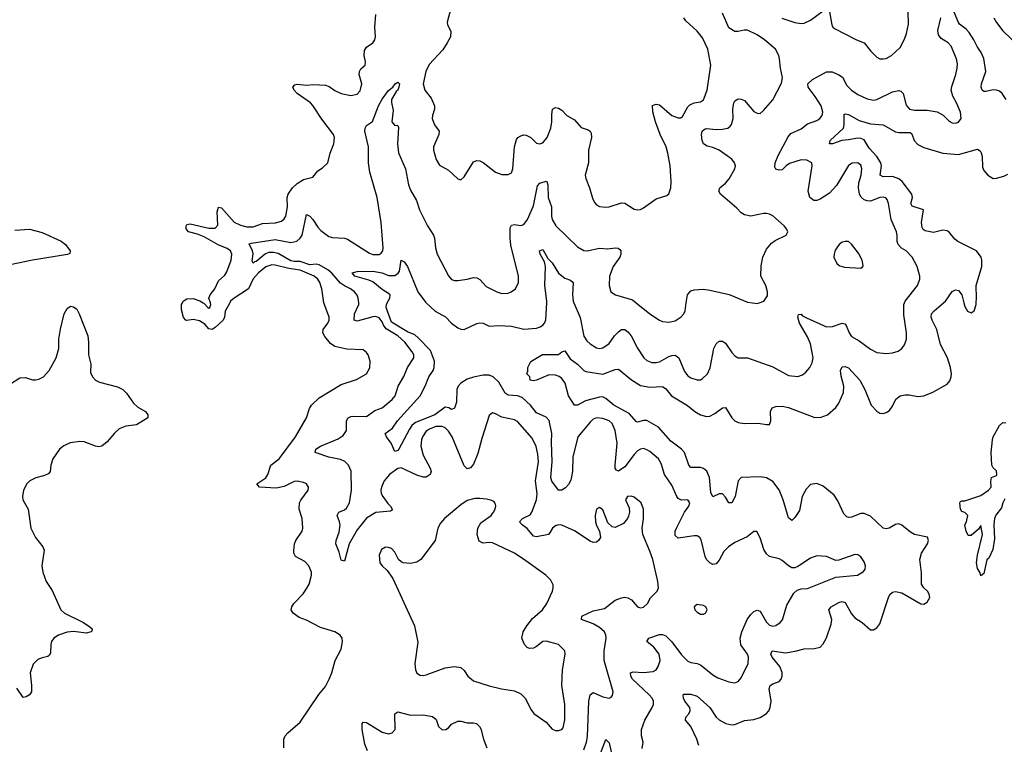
# Model space of a CAD drawing. Header units: inches. Extents: x 1843162 to 1959474, y 907081 to 1016326.
# Tile 345 of 656: x 1942868 to 1949120, y 917197 to 921798. Entities that reach past the tile are written whole.
import ezdxf

# ---------------------------------------------------------------- set-up
doc = ezdxf.new("R2010")
doc.units = ezdxf.units.IN
doc.header["$MEASUREMENT"] = 0
doc.layers.add('B9941', color=7, linetype='Continuous')
doc.layers.add('B9942', color=7, linetype='Continuous')

msp = doc.modelspace()

# ---------------------------------------------------------------- linework, layer by layer
at = {"layer": 'B9941', "color": 5}
for points, elevation in [([(1942786, 919470), (1942870, 919524.9), (1942906, 919526), (1942950, 919510.5), (1942970, 919510.4), (1942990, 919514.9), (1943018.7, 919530), (1943056, 919570), (1943099.7, 919650), (1943116.9, 919710), (1943117.4, 919770), (1943126.7, 919833.3), (1943149.8, 919930.2), (1943170, 919964.9), (1943190, 919978), (1943210, 919975.5), (1943230, 919960.7), (1943246.4, 919930), (1943300.3, 919790), (1943305.7, 919750), (1943305.7, 919670), (1943318.9, 919610), (1943317.3, 919557.3), (1943330.4, 919530), (1943350, 919508.5), (1943375.5, 919495.5), (1943490, 919465.8), (1943522.4, 919450), (1943546.5, 919426.5), (1943590, 919362.4), (1943618.2, 919338.2), (1943666.8, 919310), (1943682, 919290), (1943681, 919270), (1943610, 919224.5), (1943542, 919218), (1943499.9, 919200.1), (1943470, 919172.7), (1943423.4, 919116.6), (1943390, 919089.6), (1943370, 919086), (1943350.4, 919089.6), (1943276.5, 919116.5), (1943250, 919119.3), (1943189.3, 919110.7), (1943147.8, 919092.2), (1943121.1, 919070), (1943078, 919010), (1943065.3, 918970), (1943061.3, 918930), (1943050, 918914.5), (1943019.3, 918900.7), (1942971.2, 918888.8), (1942933.4, 918870), (1942913, 918850), (1942893, 918810), (1942885.5, 918770), (1942888, 918750), (1942922, 918690), (1942938.4, 918570), (1942969.1, 918509.1), (1943014.9, 918450), (1943024.4, 918430), (1943008.4, 918330), (1943014.4, 918290), (1943035.5, 918230), (1943073.4, 918173.4), (1943130.4, 918050), (1943153, 918030), (1943270, 917972.1), (1943304.9, 917950), (1943328.2, 917930), (1943325.5, 917914.5), (1943322.8, 917910), (1943290, 917903.5), (1943212.9, 917912.9), (1943170.2, 917909.8), (1943114, 917890), (1943084, 917870), (1943070.6, 917850), (1943064.9, 917830), (1943063, 917777), (1943057.3, 917762.7), (1943046.2, 917753.8), (1943010, 917746.6), (1942984, 917736), (1942953.4, 917706.6), (1942933.7, 917650), (1942944, 917570), (1942943.1, 917530), (1942930.4, 917510), (1942910, 917498.4), (1942890, 917495.1), (1942850, 917553.3)], 680), ([(1944202.2, 920000), (1944173.7, 919946.3), (1944167.7, 919910), (1944159.1, 919890), (1944110, 919844.4), (1944090, 919831.6), (1944070, 919835.6), (1944043.7, 919863.7), (1944010, 919885.2), (1943970, 919894.2), (1943930, 919887.3), (1943923.6, 919890), (1943907.9, 919907.9), (1943894.9, 919954.9), (1943896.3, 919990), (1943901.4, 920000)], 680), ([(1944032.4, 920000), (1944037, 919997), (1944063.6, 919970), (1944070, 919966.8), (1944076.4, 919970), (1944082.1, 919990), (1944078.7, 920000)], 680), ([(1944545.4, 917174.6), (1944544.7, 917230), (1944553.6, 917250), (1944569.8, 917270.2), (1944650, 917337.1), (1944766.5, 917513.5), (1944810, 917564.9), (1944833.3, 917610), (1944850, 917651.3), (1944871.8, 917730), (1944910, 917802), (1944917.2, 917850), (1944915.3, 917870), (1944902, 917890), (1944870, 917912), (1944778.5, 917938.5), (1944690, 917985.1), (1944643, 918003), (1944604.5, 918030), (1944592, 918050), (1944596, 918070), (1944609.4, 918090), (1944668.4, 918151.6), (1944692.3, 918187.7), (1944705.3, 918214.7), (1944720.5, 918270), (1944720.5, 918290), (1944704.7, 918330), (1944678, 918358), (1944619.7, 918390), (1944609.8, 918410), (1944608, 918428), (1944613.8, 918470), (1944621.4, 918490), (1944662, 918550), (1944666.3, 918570), (1944661.7, 918630), (1944643.1, 918690), (1944644.2, 918730), (1944652.4, 918747.6), (1944699.5, 918810), (1944700.9, 918830), (1944689.2, 918850), (1944670, 918859.6), (1944630, 918867.8), (1944610, 918864.7), (1944547, 918833), (1944496.7, 918823.3), (1944390, 918829), (1944374, 918850), (1944430.5, 918889.5), (1944444, 918910), (1944463.5, 918970), (1944516, 919010), (1944618.9, 919150), (1944688.2, 919270), (1944708, 919330), (1944720.5, 919350), (1944770, 919396.1), (1944910, 919482), (1945006.6, 919513.4), (1945069.8, 919550.2), (1945092.4, 919587.6), (1945094, 919630), (1945080.4, 919670), (1945070, 919685.6), (1945050, 919702), (1944946.3, 919706.3), (1944870, 919723.7), (1944842, 919742), (1944806.5, 919786.5), (1944793.6, 919810), (1944795, 919830), (1944825.3, 919870), (1944832.8, 919890), (1944833.1, 919910), (1944799.6, 919999.6), (1944799.5, 920000)], 680), ([(1946450, 917162.8), (1946468, 917210), (1946473.6, 917246.4), (1946481.8, 917470), (1946490, 917510.6), (1946510, 917525.3), (1946570, 917497.3), (1946610, 917490.4), (1946623.9, 917496.1), (1946633, 917507), (1946635.8, 917530), (1946580.2, 917730), (1946578.8, 917790), (1946592.1, 917870), (1946589.8, 917890), (1946580.8, 917910), (1946550, 917938.7), (1946510, 917961.6), (1946435.6, 917990), (1946437, 918010), (1946510, 918043.5), (1946580.9, 918059.1), (1946650, 918111.6), (1946690, 918127.4), (1946710, 918130.3), (1946730, 918127), (1946753.4, 918113.4), (1946790, 918070.6), (1946810, 918063.8), (1946830, 918068.2), (1946854, 918090), (1946873.3, 918126.7), (1946916, 918170), (1946924.5, 918190), (1946919.6, 918230), (1946887.6, 918370), (1946870, 918423.7), (1946824.7, 918530), (1946820.5, 918570), (1946829.4, 918629.4), (1946829.4, 918690), (1946815.1, 918730), (1946770, 918766.6), (1946750, 918772.8), (1946728, 918770), (1946715.5, 918750), (1946738, 918698), (1946739.3, 918670), (1946734.2, 918645.8), (1946727.7, 918630), (1946701.7, 918598.3), (1946650, 918572.7), (1946630, 918577.2), (1946602.4, 918602.4), (1946570, 918685.2), (1946550, 918701.2), (1946530.6, 918689.4), (1946523.1, 918650), (1946523.7, 918610), (1946530, 918586.8), (1946550.7, 918550), (1946556.3, 918510), (1946542.8, 918490), (1946530, 918480.9), (1946510, 918478.7), (1946490, 918486.6), (1946390, 918552.5), (1946310, 918588.1), (1946290, 918589.8), (1946270, 918585), (1946250.3, 918570), (1946237.1, 918542.9), (1946224.9, 918530), (1946150, 918514.5), (1946130, 918518.2), (1946090, 918567), (1946058.3, 918590), (1946042.6, 918610), (1946060.7, 918630), (1946110, 918653.7), (1946120.9, 918670), (1946150.5, 918750), (1946153.1, 918786.9), (1946143, 918870), (1946162, 918990), (1946158.5, 919038.5), (1946147.5, 919087.5), (1946121.2, 919141.2), (1946030, 919245.7), (1946010, 919256.8), (1945930, 919274.8), (1945890, 919295.4), (1945870, 919300.7), (1945850, 919284), (1945802.3, 919137.7), (1945776.7, 919043.3), (1945750, 918975.1), (1945730, 918951.5), (1945710, 918946.6), (1945690, 918964.5), (1945614.2, 919150), (1945590, 919186), (1945570, 919205.4), (1945550, 919214.9), (1945510, 919214.2), (1945470, 919198.9), (1945450, 919185), (1945426.3, 919150), (1945419.3, 919130), (1945415.4, 919090), (1945430, 919032.7), (1945475.2, 918950), (1945480.2, 918930), (1945474.6, 918910), (1945450, 918894.2), (1945430, 918893.5), (1945390, 918906), (1945290, 918951.6), (1945270, 918948.5), (1945216.1, 918910), (1945183, 918870), (1945164.5, 918830), (1945160.8, 918810), (1945163.2, 918790), (1945173.1, 918770), (1945205.7, 918725.7), (1945222.8, 918710), (1945234.7, 918685.3), (1945222, 918678), (1945130, 918669.8), (1945070, 918632.4), (1945010, 918559.3), (1944959.8, 918470), (1944930, 918359), (1944910, 918366), (1944896.9, 918416.9), (1944875.4, 918470), (1944877.7, 918490), (1944896.7, 918543.3), (1944902.4, 918590), (1944899.8, 918610), (1944883.1, 918650), (1944894.5, 918670), (1944930, 918685.2), (1944942.9, 918697.1), (1944961.3, 918730), (1944975.8, 918810), (1944972.1, 918932.1), (1944956.9, 918970), (1944932, 918992), (1944904.8, 919004.8), (1944830, 919020.7), (1944750, 919047.1), (1944745.1, 919050), (1944748.2, 919070), (1944778, 919090), (1944890, 919135.6), (1944922.1, 919157.9), (1944942.2, 919190), (1944944.2, 919250), (1944954, 919270), (1944970, 919277.6), (1944990, 919279.7), (1945070, 919279.2), (1945123.3, 919316.7), (1945170, 919334.2), (1945233.2, 919386.8), (1945251.6, 919410), (1945270.7, 919470), (1945308.3, 919531.7), (1945330, 919590.4), (1945369.8, 919650), (1945369.8, 919670), (1945359.8, 919690), (1945314.6, 919750), (1945268.8, 919790), (1945195.7, 919835.7), (1945178.6, 919858.6), (1945170, 919880.3), (1945150, 919905.3), (1945130, 919912.3), (1945110.7, 919910.7), (1945010, 919884.6), (1944991.1, 919891.1), (1944994.5, 919930), (1945022.3, 919990), (1945021.3, 920000)], 660), ([(1946821, 917170), (1946826.6, 917210), (1946816.8, 917250), (1946816.2, 917290), (1946837.3, 917350), (1946884.6, 917430), (1946891.7, 917450), (1946891.9, 917470), (1946883.8, 917490), (1946866, 917510), (1946759.8, 917610), (1946747.8, 917630), (1946746.6, 917650), (1946762.5, 917657.5), (1946830, 917653.8), (1946890, 917659.2), (1946909.8, 917670.2), (1946922.2, 917690), (1946934.5, 917730), (1946928.3, 917770), (1946894.2, 917814.2), (1946849.5, 917850), (1946862.9, 917870), (1946930, 917893.4), (1946950, 917894.4), (1946970, 917885.8), (1947010, 917848.4), (1947070, 917765), (1947110, 917724.9), (1947130, 917715.6), (1947170, 917710.3), (1947190, 917701.7), (1947270, 917638), (1947300, 917620), (1947370, 917594), (1947410, 917586.4), (1947430, 917595.5), (1947450, 917619.1), (1947493.7, 917710), (1947495.1, 917750), (1947488.4, 917770), (1947448, 917828), (1947442.8, 917870), (1947453, 917910), (1947486.9, 917990), (1947510, 918022), (1947530, 918039.6), (1947550, 918047.8), (1947570, 918042), (1947610, 917972.7), (1947630, 917954), (1947650, 917946), (1947670, 917952.2), (1947697.6, 917970), (1947711.9, 917988.1), (1947739.8, 918080.2), (1947784.1, 918155.9), (1947804.5, 918175.5), (1947830, 918183.2), (1947870, 918186.5), (1948050, 918258.6), (1948188.5, 918271.5), (1948226.3, 918293.7), (1948236.2, 918310), (1948238.7, 918330), (1948230, 918356), (1948210, 918387), (1948190, 918400.5), (1948170, 918401.1), (1948070, 918366), (1948050, 918364.7), (1947990, 918389.8), (1947930, 918393.5), (1947890, 918378), (1947810, 918326), (1947790, 918316.9), (1947770, 918318), (1947750, 918329.6), (1947710, 918364.7), (1947690, 918374.2), (1947630, 918389.7), (1947610, 918406), (1947593.7, 918433.7), (1947570, 918508.7), (1947548.9, 918548.9), (1947530, 918549), (1947486.5, 918513.5), (1947410, 918478.5), (1947368.4, 918451.6), (1947338.6, 918421.4), (1947310, 918366.6), (1947290, 918342.9), (1947270, 918338.7), (1947250, 918349.6), (1947230, 918369.6), (1947219.8, 918390), (1947194.5, 918494.5), (1947186, 918510), (1947170, 918519.8), (1947150, 918520.7), (1947050, 918505.7), (1947030, 918522.7), (1947029.7, 918549.7), (1947038.4, 918570), (1947090, 918670.6), (1947117.4, 918710), (1947122.9, 918730), (1947110, 918749.3), (1947070, 918746.3), (1947050, 918757.4), (1947040.4, 918770), (1947010, 918841.3), (1946962.2, 918910), (1946940.7, 918980.7), (1946923.9, 919010), (1946870, 919056), (1946850, 919067.2), (1946830, 919074.2), (1946810, 919071.9), (1946790, 919059.7), (1946770, 919037.2), (1946710, 918958.5), (1946670, 918931.1), (1946656.6, 918936.6), (1946649, 918949), (1946648.3, 918968.3), (1946660.9, 919110), (1946649.9, 919189.9), (1946630, 919233.1), (1946610, 919251.4), (1946570, 919266.3), (1946530, 919269.8), (1946510, 919261), (1946490, 919243.1), (1946412.2, 919150), (1946380.3, 919019.7), (1946377.9, 918930), (1946366.9, 918873.1), (1946353.7, 918846.3), (1946333.8, 918826.2), (1946310, 918809.7), (1946290, 918811.5), (1946247, 918867), (1946240.2, 918890), (1946249.1, 918990), (1946245.1, 919114.9), (1946247.8, 919170), (1946230, 919253.3), (1946210, 919274.7), (1946150, 919301.2), (1946111.3, 919350), (1946058.7, 919398.7), (1946030, 919410.4), (1945970, 919413.6), (1945950, 919425.8), (1945910, 919495.4), (1945873.8, 919530), (1945850, 919540.5), (1945810, 919540.4), (1945750, 919528.7), (1945710, 919514.9), (1945670.2, 919490), (1945652.6, 919470), (1945643.5, 919450), (1945642.7, 919370), (1945630, 919331.8), (1945610, 919322.2), (1945593.4, 919333.4), (1945570, 919338.5), (1945503.2, 919290), (1945380.6, 919239.4), (1945359, 919221), (1945342.2, 919197.8), (1945275.8, 919070), (1945270, 919063.1), (1945250, 919056.9), (1945227, 919110), (1945197.4, 919150), (1945189.7, 919170), (1945235.8, 919204.2), (1945266.8, 919250), (1945410.9, 919409.1), (1945443.4, 919470), (1945465.7, 919530), (1945492.8, 919570), (1945500.5, 919590), (1945501.8, 919630), (1945476.7, 919696.7), (1945398.3, 919778.3), (1945376.2, 919796.2), (1945330, 919816.6), (1945230, 919878.4), (1945194.5, 919970), (1945196.7, 919990), (1945202.1, 920000)], 640), ([(1945449.9, 920000), (1945506.9, 919946.9), (1945571.3, 919911.3), (1945610, 919870.3), (1945650, 919841.7), (1945670, 919833.1), (1945690, 919831.8), (1945770, 919868.9), (1945790, 919874), (1945810, 919871.4), (1945850, 919852.6), (1945910, 919855.9), (1945990, 919851.2), (1946070, 919833.6), (1946150, 919840.3), (1946172.7, 919847.3), (1946190, 919859.3), (1946199.6, 919870), (1946208.3, 919891.7), (1946215.2, 920000)], 640), ([(1947180.3, 917190), (1947168, 917230), (1947130, 917309.8), (1947095.6, 917350), (1947097.2, 917370), (1947116, 917390), (1947126.4, 917410), (1947123.9, 917430), (1947091.1, 917470), (1947082.2, 917490), (1947081.6, 917510), (1947085.2, 917514.8), (1947130, 917516.2), (1947170, 917502), (1947250.6, 917430.6), (1947291.3, 917370), (1947310, 917352.3), (1947351.1, 917328.9), (1947390, 917319.7), (1947410, 917321.8), (1947470, 917347.6), (1947530, 917354.2), (1947570, 917366.7), (1947610, 917391.5), (1947625.6, 917410), (1947634.2, 917430), (1947639.1, 917470), (1947627.5, 917550), (1947634.2, 917570), (1947650, 917581.8), (1947690, 917596.5), (1947703.5, 917610), (1947710.5, 917629.5), (1947710, 917652), (1947694.1, 917690), (1947645.9, 917750), (1947638, 917770), (1947645.1, 917790), (1947730, 917778.6), (1947791.8, 917788.2), (1947850, 917804.1), (1947915.2, 917804.8), (1947950, 917814.4), (1947970, 917835.5), (1947990, 917873), (1948021, 917959), (1948025.5, 917990), (1948005.7, 918050), (1948019.7, 918070), (1948070, 918096.9), (1948090, 918102.8), (1948110, 918097.8), (1948150, 918026.3), (1948170, 918000.7), (1948217.8, 917970), (1948270, 917924.6), (1948290, 917923.7), (1948310, 917935.8), (1948330, 917961.6), (1948384.1, 918130), (1948392.9, 918147.1), (1948410, 918162), (1948430, 918166.4), (1948470, 918158.2), (1948590, 918088.7), (1948610, 918087), (1948630, 918098.4), (1948646.3, 918130), (1948643, 918150), (1948631.3, 918170), (1948609.6, 918190), (1948594, 918214), (1948594.7, 918285.3), (1948584.7, 918370), (1948593.6, 918410), (1948632.6, 918470), (1948639.7, 918490), (1948632.1, 918512.1), (1948550, 918528.8), (1948524.1, 918544.1), (1948470, 918588.3), (1948450, 918596.9), (1948430, 918593.6), (1948389.6, 918569.6), (1948370, 918564.7), (1948350, 918569.6), (1948270, 918645.4), (1948230, 918662.7), (1948210, 918662.7), (1948150, 918639.1), (1948130, 918636.3), (1948120.6, 918640.6), (1948100.2, 918660.2), (1948063.4, 918743.4), (1948038.8, 918778.8), (1947970, 918835.6), (1947930, 918853.8), (1947890, 918846), (1947862.1, 918817.9), (1947836.6, 918770), (1947818.6, 918681.4), (1947790, 918636.3), (1947770, 918617.6), (1947750, 918634.5), (1947716.1, 918750), (1947690, 918812.4), (1947650, 918866), (1947609.9, 918889.9), (1947570, 918895.4), (1947448.8, 918890), (1947429.3, 918870), (1947411.5, 918770), (1947390, 918729.7), (1947370, 918729.4), (1947350, 918766.6), (1947330, 918787.4), (1947310, 918786.4), (1947270, 918768.3), (1947256.4, 918796.4), (1947247.5, 918890), (1947232.1, 918932.1), (1947210, 918947.9), (1947190, 918954), (1947130, 918954.5), (1947116.1, 918970), (1947089.7, 919050), (1947071.1, 919070), (1947002.5, 919122.5), (1946924.1, 919210), (1946850, 919253.7), (1946830, 919253.9), (1946790, 919241.5), (1946784.1, 919244.1), (1946737.9, 919297.9), (1946641.6, 919350), (1946590, 919393), (1946570, 919402.3), (1946550, 919401.2), (1946461.7, 919378.3), (1946410, 919349.7), (1946390, 919349.4), (1946353.5, 919410), (1946331.1, 919490), (1946310, 919520.7), (1946293.3, 919533.3), (1946270, 919540.5), (1946230, 919542), (1946149.3, 919509.3), (1946130, 919505.2), (1946108.7, 919510), (1946108, 919530), (1946088, 919550), (1946094.6, 919565.4), (1946095.3, 919590), (1946112.7, 919627.3), (1946187.4, 919672.6), (1946288.5, 919671.5), (1946310, 919688), (1946330, 919696.3), (1946364.1, 919644.1), (1946409.1, 919610), (1946449.6, 919569.6), (1946463.3, 919563.3), (1946570, 919547.4), (1946650, 919575.8), (1946670, 919578.9), (1946751.8, 919511.8), (1946810, 919475.4), (1946870, 919465.3), (1946950, 919469.1), (1946970, 919453.1), (1947007.5, 919410), (1947108, 919348), (1947154.4, 919310), (1947190, 919288.2), (1947230, 919277.8), (1947250, 919280.2), (1947282.7, 919297.3), (1947330, 919332.7), (1947350, 919335.5), (1947389.2, 919270), (1947410, 919250.2), (1947430, 919240.2), (1947470, 919233.6), (1947556.7, 919236.7), (1947610, 919227), (1947630, 919228.2), (1947637.7, 919250), (1947636, 919310), (1947647, 919333), (1947670, 919342.3), (1947710, 919343.2), (1947750, 919335), (1947910, 919273.2), (1947950, 919272.6), (1947998.4, 919290), (1948050, 919334.9), (1948070, 919362.6), (1948098.2, 919430), (1948102.1, 919470), (1948084.9, 919535.1), (1948080.8, 919570), (1948090, 919594), (1948110, 919595.3), (1948130, 919586.7), (1948203.5, 919510), (1948235, 919450), (1948275.5, 919350), (1948310, 919311.7), (1948330, 919300.3), (1948350, 919298), (1948370, 919304.2), (1948390, 919317), (1948410, 919343), (1948431.5, 919388.5), (1948458, 919410), (1948490, 919416.9), (1948516.1, 919416.1), (1948570, 919405.2), (1948610, 919410.2), (1948667.2, 919432.8), (1948756.8, 919483.2), (1948775, 919505), (1948783.5, 919530), (1948785.4, 919550), (1948779.1, 919590), (1948758.5, 919650), (1948715.4, 919735.4), (1948690.7, 919830.7), (1948661.7, 919890), (1948656.3, 919910), (1948658.6, 919930), (1948674, 919950), (1948734.5, 920000)], 620), ([(1946386.9, 920000), (1946426.2, 919906.2), (1946450, 919788.4), (1946470, 919758.7), (1946490, 919740.3), (1946530, 919713.4), (1946550, 919710.3), (1946570, 919714.3), (1946610, 919742.8), (1946644.1, 919790), (1946670, 919816.9), (1946690, 919831.3), (1946710, 919830.3), (1946730, 919815.3), (1946751.1, 919790), (1946791.9, 919711.9), (1946831.9, 919651.9), (1946850, 919634.6), (1946882, 919622), (1946910, 919620.7), (1946930, 919626), (1946990, 919659.3), (1947010, 919666.4), (1947030, 919667.1), (1947054.2, 919650), (1947090, 919564.9), (1947110, 919536), (1947130, 919523.6), (1947170, 919511.7), (1947190, 919512), (1947201.8, 919518.2), (1947235.1, 919550), (1947251.8, 919588.2), (1947275.3, 919710), (1947290, 919740.4), (1947310, 919757.6), (1947330, 919757.6), (1947350, 919744.4), (1947390, 919685.5), (1947410, 919663), (1947430, 919650.6), (1947490, 919651.8), (1947650, 919594.3), (1947750, 919539.6), (1947808, 919532), (1947838, 919542), (1947860.4, 919559.6), (1947884.2, 919590), (1947900.4, 919619.6), (1947907.1, 919650), (1947890, 919740.5), (1947870, 919784.7), (1947820.3, 919870), (1947809.7, 919910), (1947814, 919926), (1947830, 919927.7), (1947838.6, 919918.6), (1947865, 919905), (1947990, 919848.4), (1948030, 919849.3), (1948090, 919870.3), (1948106.4, 919866.4), (1948115.2, 919855.2), (1948134, 919810), (1948150, 919787.2), (1948198.8, 919758.8), (1948270, 919704.9), (1948310, 919685.7), (1948370, 919678.4), (1948410, 919682), (1948446.6, 919693.4), (1948469.4, 919710.6), (1948486.8, 919733.2), (1948498.4, 919770), (1948499.7, 919810), (1948483.1, 919923.1), (1948482.7, 919990), (1948486.2, 920000)], 640), ([(1946781.8, 920000), (1946870, 919930.3), (1946930, 919890.3), (1946950, 919882.6), (1946990, 919876.5), (1947030, 919885.3), (1947068.6, 919911.4), (1947084.2, 919930), (1947092.6, 919950), (1947100.2, 920000)], 660), ([(1947521.3, 920000), (1947550, 919995.5), (1947563.4, 920000)], 660), ([(1948863.6, 920000), (1948870, 919976), (1948886.2, 919946.2), (1948910, 919936.4), (1948929.4, 919950), (1948940.4, 919990), (1948941.3, 920000)], 620), ([(1949124.4, 918755.6), (1949110.5, 918730), (1949102, 918698), (1949067.1, 918652.9), (1949058.5, 918630), (1949053.8, 918590), (1949058, 918502), (1949047.1, 918432.9), (1949022, 918378), (1949010, 918368.7), (1948990, 918282), (1948970, 918266), (1948965.7, 918285.7), (1948950, 918314), (1948944.5, 918350), (1948950, 918398), (1948981.2, 918530), (1948970, 918586), (1948956.9, 918563.1), (1948910, 918522), (1948890, 918522), (1948877, 918550), (1948869.8, 918590.2), (1948879.3, 918610), (1948888, 918650), (1948869.3, 918669.3), (1948850, 918675.3), (1948842.7, 918690), (1948837.2, 918730), (1948841.5, 918738.5), (1948850, 918742.8), (1948870, 918743), (1948970, 918777.1), (1949019, 918810), (1949037.2, 918830), (1949033.6, 918866.4), (1949039, 918890), (1949070, 918904), (1949071.9, 918910), (1949070, 918933.2), (1949050, 918952.3), (1949041.1, 918970), (1949036.1, 919050), (1949046, 919130), (1949050, 919150.3), (1949090, 919221.7), (1949110, 919239.6), (1949130, 919238.3)], 580), ([(1945075.8, 917155.8), (1945058.7, 917198.7), (1945042.9, 917290), (1945043.7, 917330), (1945050, 917337.3), (1945070, 917336.3), (1945170, 917273), (1945210, 917263.8), (1945233.2, 917270), (1945251.8, 917290), (1945249.6, 917390), (1945270, 917403.8), (1945350, 917382.5), (1945430, 917383.6), (1945490, 917373.7), (1945513.4, 917353.4), (1945527.7, 917310), (1945550, 917288.2), (1945573.2, 917290), (1945590, 917302), (1945610, 917325.5), (1945650, 917344.4), (1945670, 917344.4), (1945710, 917333.1), (1945750, 917333.6), (1945769, 917329), (1945788.4, 917310), (1945795.5, 917295.5), (1945812.9, 917230), (1945834.2, 917174.2)], 660), ([(1946551.6, 917128.4), (1946590, 917227.7), (1946610, 917206.8), (1946624.1, 917150)], 640)]:
    msp.add_lwpolyline(points, dxfattribs=dict(at, elevation=elevation))
for points, elevation in [([(1945790, 918758.3), (1945757.1, 918757.1), (1945710, 918745.6), (1945670, 918718.4), (1945566, 918630), (1945539.9, 918600.1), (1945523.1, 918570), (1945506.3, 918490), (1945414.9, 918370), (1945390, 918353.7), (1945350, 918345.4), (1945304, 918350), (1945290, 918355.6), (1945274, 918370), (1945250, 918416), (1945230, 918439.6), (1945210, 918447.6), (1945190, 918448), (1945165.4, 918434.6), (1945150, 918398), (1945154.9, 918350), (1945169.3, 918329.3), (1945201.3, 918301.3), (1945237.6, 918250), (1945374.4, 917950), (1945395.2, 917844.8), (1945377.1, 917710), (1945380.4, 917670), (1945390, 917648), (1945410, 917634.9), (1945430, 917634), (1945450, 917637), (1945570, 917682), (1945630, 917690.3), (1945670, 917684.4), (1945690, 917665.5), (1945713.4, 917630), (1945750, 917600.9), (1945850, 917567.8), (1945928.2, 917548.2), (1946010, 917536.9), (1946050, 917517.8), (1946077.8, 917490), (1946115.5, 917415.5), (1946132.3, 917392.3), (1946210, 917337.6), (1946250, 917294), (1946270, 917283.8), (1946290, 917284.4), (1946309.5, 917290.5), (1946318, 917302), (1946328.5, 917351.5), (1946329.8, 917450), (1946310.8, 917570), (1946315.6, 917670), (1946332.7, 917770), (1946329.2, 917790), (1946289.6, 917829.6), (1946210, 917851), (1946190, 917849.7), (1946150, 917817.6), (1946130, 917807.8), (1946105.4, 917805.4), (1946090, 917811.8), (1946073.6, 917830), (1946056.9, 917870), (1946065.7, 917910), (1946088.5, 917950), (1946124.8, 917995.2), (1946187.2, 918050), (1946214.7, 918090), (1946251.5, 918170), (1946256.2, 918190), (1946254.5, 918210), (1946240.1, 918240.1), (1946209.6, 918270), (1946082.7, 918362.7), (1946010, 918409.8), (1945870, 918475.8), (1945850, 918478.9), (1945810, 918474), (1945786.1, 918486.1), (1945772.2, 918530), (1945777.2, 918570), (1945795.8, 918604.2), (1945861.6, 918650), (1945876.9, 918670), (1945887.6, 918690), (1945891.3, 918710), (1945887.3, 918727.3), (1945878.3, 918738.3), (1945865.6, 918745.6), (1945832.5, 918752.5)], 680), ([(1947170, 918084), (1947151.3, 918070), (1947156, 918050), (1947170, 918036), (1947190, 918024), (1947210, 918022.8), (1947222, 918030), (1947233.2, 918050), (1947224, 918070), (1947210, 918078)], 660)]:
    msp.add_lwpolyline(points, close=True, dxfattribs=dict(at, elevation=elevation))
at = {"layer": 'B9942', "color": 5}
for points, elevation in [([(1949131.7, 921291.7), (1949107.1, 921330), (1949090, 921343.5), (1949070, 921350.7), (1949050, 921351.6), (1949002.2, 921342.2), (1948990, 921342.2), (1948979.7, 921350), (1948972.1, 921370), (1948975.2, 921390), (1949002.1, 921470), (1948990, 921552.6), (1948973.7, 921590), (1948947, 921627), (1948926.9, 921670), (1948897.4, 921717.4), (1948878.3, 921738.3), (1948836.2, 921770), (1948830, 921780.5), (1948770, 921923.1)], 620), ([(1945604.9, 921870), (1945582.4, 921782.4), (1945584.7, 921764.7), (1945604.7, 921724.7), (1945602.6, 921690), (1945583.1, 921650), (1945554.2, 921605.8), (1945467.1, 921512.9), (1945446.8, 921470), (1945429, 921390), (1945441.3, 921350), (1945480.3, 921300.3), (1945502.4, 921250), (1945502.5, 921230), (1945488.9, 921190), (1945487.2, 921170), (1945502.6, 921130), (1945531.5, 921090), (1945530, 921069.2), (1945495.3, 920990), (1945494.6, 920970), (1945512, 920910), (1945534.7, 920874.7), (1945590, 920843.1), (1945650, 920788), (1945670, 920780.7), (1945690, 920800.7), (1945750, 920895.5), (1945770, 920904.9), (1945790, 920902), (1945810, 920890.4), (1945890.2, 920830.2), (1945930, 920815.3), (1945970, 920814), (1945990, 920826), (1946000.4, 920850), (1946009, 920990), (1946021.7, 921038.3), (1946031.3, 921050), (1946050, 921060.7), (1946070, 921066.4), (1946084.7, 921064.7), (1946113.4, 921050), (1946150, 921014), (1946170, 921008.8), (1946190, 921016.5), (1946216.8, 921050), (1946239.6, 921110), (1946247.3, 921150), (1946246.2, 921193.8), (1946251.2, 921228.8), (1946270, 921239.5), (1946290, 921235.3), (1946310, 921223.1), (1946342.4, 921190), (1946390, 921161.3), (1946434, 921114), (1946477.8, 921097.8), (1946490, 921090.4), (1946496.7, 921076.7), (1946498.5, 921050), (1946479, 920970), (1946480.3, 920890), (1946459.6, 920810), (1946462, 920790), (1946487.2, 920730), (1946505, 920665), (1946517.2, 920637.2), (1946530, 920623), (1946550, 920612.4), (1946590, 920607), (1946611, 920609), (1946690, 920634.9), (1946710, 920632.2), (1946770, 920595.3), (1946790, 920590.3), (1946810, 920593.7), (1946830, 920603.7), (1946910, 920659.5), (1946977.5, 920682.5), (1946990, 920691.3), (1947002.9, 920730), (1947005.1, 920770), (1946998.2, 920870), (1946984.1, 920950), (1946972.7, 920990), (1946934.7, 921070), (1946904.2, 921150), (1946887.8, 921212.2), (1946887, 921253), (1946910, 921262.4), (1946930, 921256.4), (1947010, 921190.2), (1947050, 921174), (1947065.1, 921174.9), (1947076.3, 921183.7), (1947110, 921245.7), (1947122.5, 921257.5), (1947150, 921269.3), (1947190, 921276.9), (1947209.6, 921290), (1947233.8, 921350), (1947257.6, 921510), (1947238.2, 921610), (1947203.5, 921683.5), (1947170, 921725.1), (1947098.7, 921790), (1947084.7, 921810)], 680), ([(1947707.8, 921807.8), (1947790, 921780.2), (1947830, 921774.3), (1947850, 921776.8), (1947890, 921794.2), (1947970, 921853.6)], 660), ([(1948010, 921847.3), (1948024.6, 921764.6), (1948030.2, 921750.2), (1948041.2, 921741.2), (1948182, 921670), (1948230.1, 921650.1), (1948270, 921599.3), (1948310, 921559.3), (1948330, 921550.4), (1948350, 921548.5), (1948370, 921552.2), (1948404.5, 921570), (1948458.9, 921621.1), (1948486.5, 921673.5), (1948499.1, 921710), (1948511.1, 921770), (1948510, 921848)], 660), ([(1949053.7, 921810), (1949070, 921780.2), (1949110, 921727.5), (1949212.2, 921630), (1949290, 921579), (1949330, 921562.3), (1949390, 921554), (1949422.6, 921557.4), (1949435.1, 921570), (1949447.9, 921610), (1949449.9, 921650), (1949425, 921750), (1949376.8, 921870)], 620), ([(1944078.7, 920000), (1944068.3, 920030), (1944077.3, 920050), (1944107.7, 920090), (1944130, 920139.1), (1944170, 920175.8), (1944183.8, 920196.2), (1944210.5, 920270), (1944215.7, 920310), (1944206.8, 920330), (1944185.2, 920345.2), (1944127.4, 920367.4), (1944038.6, 920418.6), (1943997.1, 920437.1), (1943940.5, 920450), (1943924.8, 920470), (1943925, 920490), (1943930, 920498), (1943950, 920502), (1944070, 920474.4), (1944110, 920473.4), (1944126.5, 920493.5), (1944123, 920577), (1944130, 920608.2), (1944150, 920603.6), (1944230, 920512.7), (1944270, 920493.6), (1944310, 920483.3), (1944350, 920482.5), (1944410, 920503.9), (1944491.5, 920508.5), (1944530, 920518.5), (1944547.5, 920532.5), (1944557.4, 920550), (1944568.4, 920610), (1944567, 920670), (1944573.6, 920690), (1944600.5, 920730), (1944630, 920757.2), (1944670, 920782.4), (1944730, 920798.7), (1944762, 920838), (1944790, 920857.1), (1944824.5, 920890), (1944839.7, 920950), (1944863.5, 921010), (1944866.6, 921050), (1944860.3, 921070), (1944787.2, 921167.2), (1944730, 921252.8), (1944714, 921270), (1944629.8, 921330), (1944611, 921350), (1944603.1, 921370), (1944615.1, 921384.9), (1944630, 921387.9), (1944690, 921382.2), (1944733.6, 921386.4), (1944810, 921381.2), (1944833.9, 921373.9), (1944870, 921349.1), (1944910, 921329), (1944970, 921316.9), (1945010, 921324.6), (1945030, 921346), (1945040.4, 921390), (1945024.4, 921450), (1945025.6, 921470), (1945034.4, 921485.6), (1945061.1, 921510), (1945063.9, 921530), (1945055.7, 921570), (1945058.3, 921601.7), (1945070, 921622.6), (1945110, 921650.5), (1945123, 921670), (1945126.6, 921690), (1945123.9, 921750), (1945129.8, 921830)], 680), ([(1947563.4, 920000), (1947593.2, 920010), (1947615.6, 920044.4), (1947617, 920070), (1947605.6, 920110), (1947574, 920170), (1947575.2, 920235.2), (1947586, 920290), (1947610, 920340.5), (1947640.9, 920379.1), (1947664.5, 920395.5), (1947734, 920430), (1947745.2, 920450), (1947738, 920470), (1947722, 920490), (1947650, 920551.5), (1947630, 920563), (1947610, 920568), (1947590, 920566.6), (1947510, 920551.1), (1947470, 920558.3), (1947450, 920571.5), (1947422, 920602), (1947318.3, 920690), (1947308.2, 920710), (1947314, 920730), (1947350, 920759.7), (1947372.9, 920787.1), (1947408.9, 920850), (1947413.2, 920870), (1947407.8, 920890), (1947390, 920911.6), (1947308.6, 920968.6), (1947270, 920985.9), (1947234.2, 920994.2), (1947209.2, 921009.2), (1947200.7, 921030), (1947196.9, 921070), (1947201.1, 921090), (1947216.3, 921103.7), (1947230, 921106.6), (1947290, 921100.7), (1947330, 921102.3), (1947363.7, 921110), (1947379, 921121), (1947387.7, 921132.3), (1947398, 921170), (1947395.3, 921230), (1947401.7, 921270), (1947410, 921283.8), (1947430, 921296), (1947450, 921294), (1947470, 921284.9), (1947530, 921215.8), (1947550, 921204.4), (1947570, 921203), (1947590, 921220.5), (1947649.7, 921290), (1947706, 921394), (1947710.7, 921430), (1947698.5, 921490), (1947692.9, 921550), (1947687.8, 921570), (1947666.2, 921610), (1947597.6, 921670), (1947550, 921702.9), (1947490, 921730.8), (1947467.8, 921732.2), (1947430, 921722.3), (1947410, 921722.2), (1947370, 921746.2), (1947330, 921839.3)], 660), ([(1948486.2, 920000), (1948489.8, 920010.2), (1948568.2, 920110), (1948584.7, 920150), (1948584.7, 920170), (1948566.9, 920230), (1948534.7, 920290), (1948496.9, 920330), (1948468.2, 920348.2), (1948445.7, 920370), (1948439.2, 920390), (1948439.8, 920430), (1948435, 920450), (1948401.6, 920530), (1948385, 920630), (1948376.5, 920656.5), (1948367.2, 920667.2), (1948350, 920672), (1948330, 920669.8), (1948270, 920645.8), (1948250, 920647.1), (1948230, 920655), (1948212, 920672), (1948201.6, 920690), (1948194, 920730), (1948196.9, 920763.1), (1948211, 920811), (1948216.4, 920850), (1948210, 920874.5), (1948190, 920889.6), (1948154, 920886), (1948130, 920872.3), (1948055, 920745), (1948010, 920696.9), (1947950, 920657.4), (1947930, 920649.7), (1947910, 920649.7), (1947884.2, 920670), (1947874, 920710), (1947899.1, 920870), (1947896.9, 920890), (1947866.7, 920906.7), (1947830, 920908.6), (1947755.8, 920884.2), (1947734.6, 920870), (1947710, 920844.9), (1947690, 920843.2), (1947669.9, 920849.9), (1947662.5, 920862.5), (1947665.4, 920890), (1947683.9, 920936.1), (1947746.8, 921053.2), (1947764.6, 921075.4), (1947830, 921104), (1947870, 921136.3), (1947930, 921158.2), (1947948.5, 921171.5), (1947963.5, 921190), (1947968.1, 921210), (1947957.9, 921250), (1947920.1, 921310), (1947873.6, 921370), (1947872.6, 921390), (1947901.6, 921418.4), (1947990, 921466.8), (1948026.5, 921466.5), (1948070, 921448.9), (1948092.4, 921432.4), (1948121.1, 921381.1), (1948150, 921350.2), (1948190, 921322.9), (1948250, 921295), (1948290, 921286.4), (1948310, 921290.2), (1948410, 921340.6), (1948450, 921347.8), (1948463.8, 921343.8), (1948477.6, 921330), (1948496.3, 921256.3), (1948518, 921230), (1948550, 921222.6), (1948630, 921224.3), (1948692.9, 921212.9), (1948731.2, 921191.2), (1948770, 921154.4), (1948790, 921143.7), (1948810, 921140.3), (1948830, 921146.4), (1948845.6, 921170), (1948842, 921210), (1948817.2, 921270), (1948792.9, 921312.9), (1948783.1, 921350), (1948786, 921374), (1948812.2, 921450), (1948820.4, 921490), (1948822.6, 921517.4), (1948816.1, 921550), (1948783.1, 921630), (1948764.2, 921650), (1948719.2, 921679.2), (1948702.1, 921702.1), (1948698.8, 921730), (1948717.2, 921810)], 640), ([(1945021.3, 920000), (1945018.2, 920030), (1945010, 920047.8), (1944993.8, 920070), (1944968.9, 920090), (1944930, 920107.1), (1944904.3, 920124.3), (1944850, 920188.5), (1944824.5, 920210), (1944770, 920242.1), (1944750, 920245.5), (1944710, 920241.4), (1944650, 920261.9), (1944610, 920261.9), (1944590, 920267.3), (1944510, 920312.4), (1944479.8, 920319.8), (1944450, 920319.1), (1944428.2, 920311.8), (1944370, 920262.1), (1944359.5, 920260.5), (1944350, 920252.3), (1944344.4, 920264.4), (1944350.9, 920310.9), (1944346.8, 920330), (1944326.2, 920373.8), (1944340.5, 920379.5), (1944490, 920402.1), (1944590, 920383.9), (1944628.7, 920391.3), (1944649.9, 920410.1), (1944661.6, 920430), (1944690, 920560.7), (1944710, 920550.3), (1944730, 920530.2), (1944760.5, 920480.5), (1944779.6, 920459.6), (1944830, 920421.4), (1944854.3, 920414.3), (1944930, 920410.1), (1944950, 920404.2), (1945090, 920315.3), (1945110, 920306.9), (1945150, 920307.8), (1945163.6, 920316.4), (1945173.2, 920330), (1945176, 920350), (1945163, 920510), (1945137.9, 920670), (1945090.4, 920830), (1945082, 920890), (1945082.6, 920990), (1945058.6, 921090), (1945061, 921110), (1945070, 921126), (1945109, 921151), (1945146.8, 921250), (1945170, 921293.7), (1945210, 921348.2), (1945237, 921370), (1945252.3, 921390), (1945270, 921401.3), (1945280.3, 921390), (1945275.8, 921370), (1945268.7, 921350), (1945258.8, 921341.2), (1945229.1, 921290.9), (1945228, 921272), (1945238.7, 921221.3), (1945230.5, 921150), (1945248.7, 921128.7), (1945270, 921126), (1945273.9, 921113.9), (1945266.7, 921010), (1945273, 920953), (1945316.9, 920850), (1945337.7, 920750), (1945350, 920714.9), (1945387.1, 920650), (1945407.5, 920590), (1945457.3, 920490), (1945496.5, 920430), (1945502.4, 920410), (1945508, 920350), (1945519, 920310), (1945590, 920170.7), (1945610, 920148.2), (1945630, 920141.6), (1945650, 920142.4), (1945710, 920150.3), (1945750, 920160.9), (1945770, 920159), (1945790, 920147.8), (1945830, 920104.6), (1945897.3, 920070), (1945930, 920059.6), (1945970, 920062), (1945989.7, 920070.3), (1946016.2, 920090), (1946035.4, 920130), (1946036.1, 920170), (1945985.8, 920365.8), (1945981.4, 920410), (1945982.7, 920477.3), (1945990, 920494), (1946010, 920496.9), (1946050, 920490.3), (1946070, 920498), (1946091.5, 920530), (1946130, 920616.4), (1946156.9, 920743.1), (1946170, 920760.3), (1946210, 920773.1), (1946216.3, 920770), (1946222, 920750), (1946224.6, 920670), (1946245.9, 920610), (1946244.8, 920550), (1946248.7, 920530), (1946271.5, 920490), (1946410, 920355.3), (1946450, 920333.4), (1946470.3, 920330.3), (1946550, 920347.3), (1946603.4, 920343.4), (1946650, 920348.9), (1946667.2, 920347.2), (1946678.5, 920338.5), (1946684.4, 920330), (1946685.7, 920310), (1946678.5, 920290), (1946637.3, 920230), (1946613.1, 920170), (1946610.3, 920110), (1946622.4, 920070), (1946650.8, 920050), (1946758.5, 920018.5), (1946781.8, 920000)], 660), ([(1948941.3, 920000), (1948944, 920030), (1948942.2, 920110), (1948976.4, 920230), (1948977.2, 920270), (1948972.6, 920290), (1948942.9, 920330), (1948824.5, 920390), (1948805.4, 920405.4), (1948769.8, 920449.8), (1948756.7, 920456.7), (1948730, 920462.2), (1948670, 920446), (1948617.3, 920457.3), (1948604.8, 920464.8), (1948598, 920478), (1948594.5, 920510), (1948607.3, 920590), (1948534.7, 920614.7), (1948525.8, 920630), (1948537.2, 920670), (1948533.7, 920690), (1948470.8, 920770), (1948450, 920787.8), (1948410, 920801.6), (1948350, 920800.8), (1948331.1, 920810), (1948339.9, 920870), (1948336.7, 920890), (1948310.3, 920930), (1948262.5, 920982.5), (1948230, 921034.8), (1948210, 921043.5), (1948190, 921045.9), (1948130, 921034.2), (1948088.6, 921031.4), (1948030, 921008.7), (1948009.5, 921010), (1948014, 921030), (1948098.2, 921110), (1948103.4, 921130), (1948104.2, 921195.8), (1948110, 921199.5), (1948130, 921195.5), (1948198.9, 921158.9), (1948270, 921136.6), (1948350, 921130.2), (1948430, 921086), (1948450, 921081.3), (1948521.5, 921081.5), (1948533.7, 921073.7), (1948548.5, 921030), (1948570, 921006.5), (1948610, 920986.6), (1948730, 920950.2), (1948830, 920942.8), (1948950, 920976.9), (1948965.8, 920965.8), (1948973.6, 920953.6), (1948979.3, 920930), (1948982, 920862), (1948990, 920841.3), (1949014.6, 920810), (1949050, 920790.2), (1949070, 920791.1), (1949116.4, 920803.6), (1949142.4, 920817.6)], 620), ([(1942838, 920462), (1942930, 920468.9), (1943010, 920446.5), (1943132, 920392), (1943159.5, 920370), (1943187.7, 920330), (1943186.4, 920313.6), (1943172.1, 920307.9), (1942950, 920270.8), (1942766.9, 920233.1)], 680), ([(1946215.2, 920000), (1946215.8, 920010), (1946202.4, 920110), (1946205.8, 920230), (1946199.5, 920259.5), (1946172.7, 920310), (1946169.7, 920330), (1946190, 920339.1), (1946221.1, 920281.1), (1946250, 920253.7), (1946288.8, 920188.8), (1946330, 920156.9), (1946364.5, 920144.5), (1946383.1, 920130), (1946377.5, 920050), (1946382.7, 920010), (1946386.9, 920000)], 640), ([(1944799.5, 920000), (1944786.6, 920090), (1944774.6, 920130), (1944760.8, 920150), (1944737.6, 920170), (1944650, 920207.4), (1944577.7, 920217.7), (1944490, 920239.5), (1944470, 920240.8), (1944430, 920229.4), (1944384.3, 920190), (1944350, 920151.9), (1944320.6, 920090), (1944230.2, 920030), (1944207.5, 920010), (1944202.2, 920000)], 680), ([(1945202.1, 920000), (1945218.2, 920030), (1945219.7, 920050), (1945216, 920056), (1945170, 920084.2), (1945110, 920132.7), (1945084.3, 920144.3), (1944996, 920170), (1944979, 920190), (1945010, 920199), (1945110, 920201.3), (1945169, 920191), (1945210, 920174.5), (1945250, 920173.8), (1945271.9, 920188.1), (1945278.9, 920201.1), (1945290, 920271.3), (1945310, 920259.5), (1945330, 920231.5), (1945395.9, 920070), (1945444.8, 920004.8), (1945449.9, 920000)], 640), ([(1947100.2, 920000), (1947108.2, 920051.8), (1947130, 920076.4), (1947150, 920082), (1947210, 920086), (1947250, 920080.7), (1947372.7, 920052.7), (1947490, 920004.9), (1947521.3, 920000)], 660), ([(1948734.5, 920000), (1948746.6, 920010), (1948790, 920072), (1948810, 920083.7), (1948830, 920077.6), (1948850.2, 920050.2), (1948863.6, 920000)], 620), ([(1943901.4, 920000), (1943906.5, 920010), (1943930, 920026.4), (1943970, 920027.5), (1944012.8, 920012.8), (1944032.4, 920000)], 680)]:
    msp.add_lwpolyline(points, dxfattribs=dict(at, elevation=elevation))
at = {"layer": 'B9942', "color": 5, "elevation": 660}
msp.add_lwpolyline([(1948110, 920389.3), (1948090, 920385.2), (1948071, 920370), (1948045.2, 920334.8), (1948038.8, 920310), (1948037.3, 920290), (1948056, 920250), (1948075.9, 920235.9), (1948106, 920226), (1948210, 920221), (1948222, 920230), (1948223.1, 920236.9), (1948218, 920270), (1948194.9, 920314.9), (1948150, 920372.7), (1948130, 920389.2)], close=True, dxfattribs=at)

doc.saveas('drawing.dxf')
